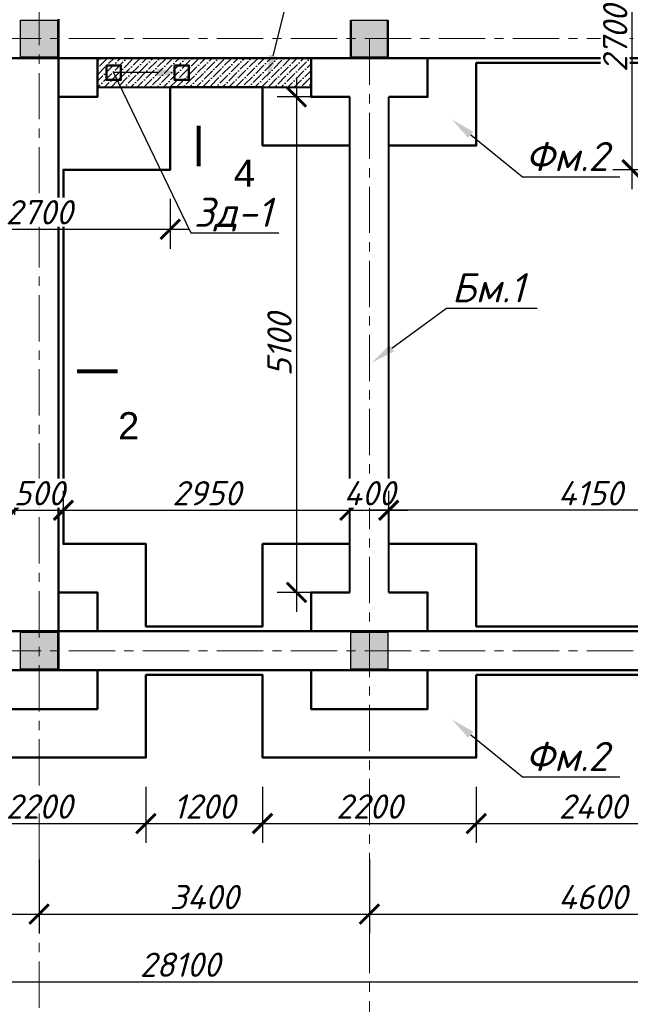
# Model space of a CAD drawing. Header units: millimetres. Extents: x 2063114 to 14983986, y -126020516 to 213791.
# Tile 635 of 656: x 2336719 to 2343006, y -12077 to -1942. Entities that reach past the tile are written whole.
import ezdxf
from ezdxf import colors
from ezdxf.entities.mleader import LeaderData, LeaderLine
from ezdxf.enums import TextEntityAlignment as Align
from ezdxf.math import Vec2, Vec3

# ---------------------------------------------------------------- set-up
doc = ezdxf.new("R2010")
doc.units = ezdxf.units.MM
doc.linetypes.add('ACAD_ISO10W100', pattern=[18, 12, -3, 0, -3])
doc.linetypes.add('осевая', pattern=[50.8, 31.75, -6.35, 6.35, -6.35])
doc.layers.get('Defpoints').update_dxf_attribs({"color": 6, "lineweight": 35})
for name, color, linetype in [('01_Red', 7, 'Continuous'), ('пунктир', 1, 'ACAD_ISO10W100'), ('Размеры', 28, 'Continuous')]:
    doc.layers.add(name, color=color, linetype=linetype)
doc.layers.add('_0', color=7, linetype='Continuous', lineweight=20)
doc.layers.add('сплошная_толстая', color=7, linetype='Continuous', lineweight=50)
doc.styles.add('GOST 2.304', font='isocpeur.ttf', dxfattribs={"oblique": 15})
doc.styles.get("Standard").update_dxf_attribs({"font": 'arial.ttf'})
doc.styles.add('V@ler@Live', font='isocpeui.ttf')
doc.dimstyles.new('Standard 2304', dxfattribs={"dimtxt": 250, "dimasz": 200, "dimexe": 200, "dimexo": 300, "dimgap": 50, "dimtad": 1, "dimdec": 0, "dimzin": 0, "dimdsep": 46, "dimtxsty": 'GOST 2.304', "dimblk": 'ARCHTICK', "dimcen": 10, "dimdle": 200, "dimclrd": 256, "dimclre": 256, "dimclrt": 256, "dimadec": 0, "dimazin": 0, "dimtfac": 1, "dimtdec": 0, "dimtofl": 0, "dimtmove": 0, "dimatfit": 3, "dimldrblk": 'ARCHTICK', "dimfxl": 1, "dimtolj": 1, "dimtzin": 0, "dimlwd": -1, "dimarcsym": 0})

# ---------------------------------------------------------------- blocks, each defined once
blk = doc.blocks.new('_ArchTick')
at = {"color": 0, "linetype": 'ByBlock', "const_width": 0.15}
blk.add_lwpolyline([(-0.5, -0.5), (0.5, 0.5)], dxfattribs=at)
blk = doc.blocks.new('*D3499')
at = {"layer": 'Defpoints', "color": 0, "ltscale": 150, "transparency": 16777216}
for p in [(2330619, -10287), (2336919, -10287), (2336919, -11148)]:
    blk.add_point(p, dxfattribs=at)
at = {"layer": 'Размеры', "lineweight": -2, "ltscale": 150, "transparency": 16777216}
for p, q in [((2330619, -10587), (2330619, -11348)), ((2336919, -10587), (2336919, -11348))]:
    blk.add_line(p, q, dxfattribs=at)
at = {"layer": 'Размеры', "ltscale": 150, "transparency": 16777216}
blk.add_line((2330419, -11148), (2337119, -11148), dxfattribs=at)
at = {"layer": 'Размеры', "ltscale": 150, "transparency": 16777216, "xscale": 200, "yscale": 200, "zscale": 200, "rotation": 180}
blk.add_blockref('_ArchTick', (2330619, -11148), dxfattribs=at)
at = {"layer": 'Размеры', "ltscale": 150, "transparency": 16777216, "xscale": 200, "yscale": 200, "zscale": 200}
blk.add_blockref('_ArchTick', (2336919, -11148), dxfattribs=at)
at = {"layer": 'Размеры', "ltscale": 150, "transparency": 16777216, "insert": (2333769, -10973), "char_height": 250, "attachment_point": 5, "style": 'GOST 2.304'}
blk.add_mtext('\\A1;6300', dxfattribs=at)
blk = doc.blocks.new('*D3493')
at = {"layer": 'Defpoints', "color": 0, "ltscale": 150, "transparency": 16777216}
for p in [(2324319, -10063), (2352419, -10063), (2352419, -11844)]:
    blk.add_point(p, dxfattribs=at)
at = {"layer": 'Размеры', "lineweight": -2, "ltscale": 150, "transparency": 16777216}
for p, q in [((2324319, -10644), (2324319, -12044)), ((2352419, -10644), (2352419, -12044))]:
    blk.add_line(p, q, dxfattribs=at)
at = {"layer": 'Размеры', "ltscale": 150, "transparency": 16777216}
blk.add_line((2324119, -11844), (2352619, -11844), dxfattribs=at)
at = {"layer": 'Размеры', "ltscale": 150, "transparency": 16777216, "xscale": 200, "yscale": 200, "zscale": 200, "rotation": 180}
blk.add_blockref('_ArchTick', (2324319, -11844), dxfattribs=at)
at = {"layer": 'Размеры', "ltscale": 150, "transparency": 16777216, "xscale": 200, "yscale": 200, "zscale": 200}
blk.add_blockref('_ArchTick', (2352419, -11844), dxfattribs=at)
at = {"layer": 'Размеры', "ltscale": 150, "transparency": 16777216, "insert": (2338369, -11669), "char_height": 250, "attachment_point": 5, "style": 'GOST 2.304'}
blk.add_mtext('\\A1;28100', dxfattribs=at)
blk = doc.blocks.new('*D3494')
at = {"layer": 'Defpoints', "color": 0, "ltscale": 150, "transparency": 16777216}
for p in [(2336919, -10287), (2340319, -10287), (2340319, -11148)]:
    blk.add_point(p, dxfattribs=at)
at = {"layer": 'Размеры', "lineweight": -2, "ltscale": 150, "transparency": 16777216}
for p, q in [((2336919, -10587), (2336919, -11348)), ((2340319, -10587), (2340319, -11348))]:
    blk.add_line(p, q, dxfattribs=at)
at = {"layer": 'Размеры', "ltscale": 150, "transparency": 16777216}
blk.add_line((2336719, -11148), (2340519, -11148), dxfattribs=at)
at = {"layer": 'Размеры', "ltscale": 150, "transparency": 16777216, "xscale": 200, "yscale": 200, "zscale": 200, "rotation": 180}
blk.add_blockref('_ArchTick', (2336919, -11148), dxfattribs=at)
at = {"layer": 'Размеры', "ltscale": 150, "transparency": 16777216, "xscale": 200, "yscale": 200, "zscale": 200}
blk.add_blockref('_ArchTick', (2340319, -11148), dxfattribs=at)
at = {"layer": 'Размеры', "ltscale": 150, "transparency": 16777216, "insert": (2338619, -10973), "char_height": 250, "attachment_point": 5, "style": 'GOST 2.304'}
blk.add_mtext('\\A1;3400', dxfattribs=at)
blk = doc.blocks.new('*D3495')
at = {"layer": 'Defpoints', "color": 0, "ltscale": 150, "transparency": 16777216}
for p in [(2340319, -10287), (2344919, -10287), (2344919, -11148)]:
    blk.add_point(p, dxfattribs=at)
at = {"layer": 'Размеры', "lineweight": -2, "ltscale": 150, "transparency": 16777216}
for p, q in [((2340319, -10587), (2340319, -11348)), ((2344919, -10587), (2344919, -11348))]:
    blk.add_line(p, q, dxfattribs=at)
at = {"layer": 'Размеры', "ltscale": 150, "transparency": 16777216}
blk.add_line((2340119, -11148), (2345119, -11148), dxfattribs=at)
at = {"layer": 'Размеры', "ltscale": 150, "transparency": 16777216, "xscale": 200, "yscale": 200, "zscale": 200, "rotation": 180}
blk.add_blockref('_ArchTick', (2340319, -11148), dxfattribs=at)
at = {"layer": 'Размеры', "ltscale": 150, "transparency": 16777216, "xscale": 200, "yscale": 200, "zscale": 200}
blk.add_blockref('_ArchTick', (2344919, -11148), dxfattribs=at)
at = {"layer": 'Размеры', "ltscale": 150, "transparency": 16777216, "insert": (2342619, -10973), "char_height": 250, "attachment_point": 5, "style": 'GOST 2.304'}
blk.add_mtext('\\A1;4600', dxfattribs=at)
blk = doc.blocks.new('*D3516')
at = {"layer": 'Defpoints', "color": 0, "transparency": 16777216}
for p in [(2336669, -6991), (2330819, -7337), (2336669, -7337)]:
    blk.add_point(p, dxfattribs=at)
at = {"layer": 'Размеры', "color": 5, "lineweight": -2, "transparency": 16777216}
for p, q in [((2330819, -7037), (2330819, -6791)), ((2336669, -7037), (2336669, -6791))]:
    blk.add_line(p, q, dxfattribs=at)
at = {"layer": 'Размеры', "color": 5, "transparency": 16777216}
blk.add_line((2330619, -6991), (2336869, -6991), dxfattribs=at)
at = {"layer": 'Размеры', "color": 5, "transparency": 16777216, "xscale": 200, "yscale": 200, "zscale": 200, "rotation": 180}
blk.add_blockref('_ArchTick', (2330819, -6991), dxfattribs=at)
at = {"layer": 'Размеры', "color": 5, "transparency": 16777216, "xscale": 200, "yscale": 200, "zscale": 200}
blk.add_blockref('_ArchTick', (2336669, -6991), dxfattribs=at)
at = {"layer": 'Размеры', "color": 5, "transparency": 16777216, "insert": (2333744, -6816), "char_height": 250, "attachment_point": 5, "style": 'GOST 2.304'}
blk.add_mtext('\\A1;5850', dxfattribs=at)
blk = doc.blocks.new('*D3517')
at = {"layer": 'Defpoints', "color": 0, "ltscale": 150, "transparency": 16777216}
for p in [(2336669, -7337), (2337169, -7337)]:
    blk.add_point(p, dxfattribs=at)
at = {"layer": 'Размеры', "color": 5, "lineweight": -2, "ltscale": 150, "transparency": 16777216}
for p, q in [((2336669, -7037), (2336669, -6791)), ((2337169, -7037), (2337169, -6791))]:
    blk.add_line(p, q, dxfattribs=at)
at = {"layer": 'Размеры', "color": 5, "ltscale": 150, "transparency": 16777216}
blk.add_line((2336469, -6991), (2337369, -6991), dxfattribs=at)
at = {"layer": 'Размеры', "color": 5, "ltscale": 150, "transparency": 16777216, "xscale": 200, "yscale": 200, "zscale": 200, "rotation": 180}
blk.add_blockref('_ArchTick', (2336669, -6991), dxfattribs=at)
at = {"layer": 'Размеры', "color": 5, "ltscale": 150, "transparency": 16777216, "xscale": 200, "yscale": 200, "zscale": 200}
blk.add_blockref('_ArchTick', (2337169, -6991), dxfattribs=at)
at = {"layer": 'Размеры', "color": 5, "ltscale": 150, "transparency": 16777216, "insert": (2336919, -6816), "char_height": 250, "attachment_point": 5, "style": 'GOST 2.304', "bg_fill": 3, "box_fill_scale": 1.1, "bg_fill_color": 256, "bg_fill_true_color": 13158600, "bg_fill_transparency": 0}
blk.add_mtext('\\A1;500', dxfattribs=at)
at = {"layer": 'Defpoints', "color": 0, "ltscale": 150, "transparency": 16777216}
blk.add_point((2337169, -6991), dxfattribs=at)
blk = doc.blocks.new('*D3518')
at = {"layer": 'Defpoints', "color": 0, "transparency": 16777216}
for p in [(2340119, -6991), (2337169, -7337), (2340119, -7337)]:
    blk.add_point(p, dxfattribs=at)
at = {"layer": 'Размеры', "color": 5, "lineweight": -2, "transparency": 16777216}
for p, q in [((2337169, -7037), (2337169, -6791)), ((2340119, -7037), (2340119, -6791))]:
    blk.add_line(p, q, dxfattribs=at)
at = {"layer": 'Размеры', "color": 5, "transparency": 16777216}
blk.add_line((2336969, -6991), (2340319, -6991), dxfattribs=at)
at = {"layer": 'Размеры', "color": 5, "transparency": 16777216, "xscale": 200, "yscale": 200, "zscale": 200, "rotation": 180}
blk.add_blockref('_ArchTick', (2337169, -6991), dxfattribs=at)
at = {"layer": 'Размеры', "color": 5, "transparency": 16777216, "xscale": 200, "yscale": 200, "zscale": 200}
blk.add_blockref('_ArchTick', (2340119, -6991), dxfattribs=at)
at = {"layer": 'Размеры', "color": 5, "transparency": 16777216, "insert": (2338644, -6816), "char_height": 250, "attachment_point": 5, "style": 'GOST 2.304'}
blk.add_mtext('\\A1;2950', dxfattribs=at)
blk = doc.blocks.new('*D3519')
at = {"layer": 'Defpoints', "color": 0, "ltscale": 150, "transparency": 16777216}
for p in [(2340119, -7337), (2340519, -7337)]:
    blk.add_point(p, dxfattribs=at)
at = {"layer": 'Размеры', "color": 5, "lineweight": -2, "ltscale": 150, "transparency": 16777216}
for p, q in [((2340119, -7037), (2340119, -6791)), ((2340519, -7037), (2340519, -6791))]:
    blk.add_line(p, q, dxfattribs=at)
at = {"layer": 'Размеры', "color": 5, "ltscale": 150, "transparency": 16777216}
blk.add_line((2339919, -6991), (2340719, -6991), dxfattribs=at)
at = {"layer": 'Размеры', "color": 5, "ltscale": 150, "transparency": 16777216, "xscale": 200, "yscale": 200, "zscale": 200, "rotation": 180}
blk.add_blockref('_ArchTick', (2340119, -6991), dxfattribs=at)
at = {"layer": 'Размеры', "color": 5, "ltscale": 150, "transparency": 16777216, "xscale": 200, "yscale": 200, "zscale": 200}
blk.add_blockref('_ArchTick', (2340519, -6991), dxfattribs=at)
at = {"layer": 'Размеры', "color": 5, "ltscale": 150, "transparency": 16777216, "insert": (2340319, -6816), "char_height": 250, "attachment_point": 5, "style": 'GOST 2.304', "bg_fill": 3, "box_fill_scale": 1.1, "bg_fill_color": 256, "bg_fill_true_color": 13158600, "bg_fill_transparency": 0}
blk.add_mtext('\\A1;400', dxfattribs=at)
at = {"layer": 'Defpoints', "color": 0, "ltscale": 150, "transparency": 16777216}
blk.add_point((2340519, -6991), dxfattribs=at)
blk = doc.blocks.new('*D3521')
at = {"layer": 'Defpoints', "color": 0, "transparency": 16777216}
for p in [(2340519, -6991), (2340519, -7337), (2344669, -7337)]:
    blk.add_point(p, dxfattribs=at)
at = {"layer": 'Размеры', "color": 5, "lineweight": -2, "transparency": 16777216}
for p, q in [((2340519, -7037), (2340519, -6791)), ((2344669, -7037), (2344669, -6791))]:
    blk.add_line(p, q, dxfattribs=at)
at = {"layer": 'Размеры', "color": 5, "transparency": 16777216}
blk.add_line((2344869, -6991), (2340319, -6991), dxfattribs=at)
at = {"layer": 'Размеры', "color": 5, "transparency": 16777216, "xscale": 200, "yscale": 200, "zscale": 200, "rotation": 180}
blk.add_blockref('_ArchTick', (2340519, -6991), dxfattribs=at)
at = {"layer": 'Размеры', "color": 5, "transparency": 16777216, "xscale": 200, "yscale": 200, "zscale": 200}
blk.add_blockref('_ArchTick', (2344669, -6991), dxfattribs=at)
at = {"layer": 'Размеры', "color": 5, "transparency": 16777216, "insert": (2342594, -6816), "char_height": 250, "attachment_point": 5, "style": 'GOST 2.304'}
blk.add_mtext('\\A1;4150', dxfattribs=at)
blk = doc.blocks.new('*D3525')
at = {"layer": 'Defpoints', "color": 0, "transparency": 16777216}
for p in [(2335819, -9537), (2338019, -9537), (2338019, -10216)]:
    blk.add_point(p, dxfattribs=at)
at = {"layer": 'Размеры', "color": 5, "lineweight": -2, "transparency": 16777216}
for p, q in [((2335819, -9837), (2335819, -10416)), ((2338019, -9837), (2338019, -10416))]:
    blk.add_line(p, q, dxfattribs=at)
at = {"layer": 'Размеры', "color": 5, "transparency": 16777216}
blk.add_line((2335619, -10216), (2338219, -10216), dxfattribs=at)
at = {"layer": 'Размеры', "color": 5, "transparency": 16777216, "xscale": 200, "yscale": 200, "zscale": 200, "rotation": 180}
blk.add_blockref('_ArchTick', (2335819, -10216), dxfattribs=at)
at = {"layer": 'Размеры', "color": 5, "transparency": 16777216, "xscale": 200, "yscale": 200, "zscale": 200}
blk.add_blockref('_ArchTick', (2338019, -10216), dxfattribs=at)
at = {"layer": 'Размеры', "color": 5, "transparency": 16777216, "insert": (2336919, -10041), "char_height": 250, "attachment_point": 5, "style": 'GOST 2.304'}
blk.add_mtext('\\A1;2200', dxfattribs=at)
blk = doc.blocks.new('*D3526')
at = {"layer": 'Defpoints', "color": 0, "transparency": 16777216}
for p in [(2339219, -9537), (2341419, -9537), (2341419, -10216)]:
    blk.add_point(p, dxfattribs=at)
at = {"layer": 'Размеры', "color": 5, "lineweight": -2, "transparency": 16777216}
for p, q in [((2339219, -9837), (2339219, -10416)), ((2341419, -9837), (2341419, -10416))]:
    blk.add_line(p, q, dxfattribs=at)
at = {"layer": 'Размеры', "color": 5, "transparency": 16777216}
blk.add_line((2339019, -10216), (2341619, -10216), dxfattribs=at)
at = {"layer": 'Размеры', "color": 5, "transparency": 16777216, "xscale": 200, "yscale": 200, "zscale": 200, "rotation": 180}
blk.add_blockref('_ArchTick', (2339219, -10216), dxfattribs=at)
at = {"layer": 'Размеры', "color": 5, "transparency": 16777216, "xscale": 200, "yscale": 200, "zscale": 200}
blk.add_blockref('_ArchTick', (2341419, -10216), dxfattribs=at)
at = {"layer": 'Размеры', "color": 5, "transparency": 16777216, "insert": (2340319, -10041), "char_height": 250, "attachment_point": 5, "style": 'GOST 2.304'}
blk.add_mtext('\\A1;2200', dxfattribs=at)
blk = doc.blocks.new('*D3527')
at = {"layer": 'Defpoints', "color": 0, "transparency": 16777216}
for p in [(2338019, -9537), (2339219, -9537), (2339219, -10216)]:
    blk.add_point(p, dxfattribs=at)
at = {"layer": 'Размеры', "color": 5, "lineweight": -2, "transparency": 16777216}
for p, q in [((2338019, -9837), (2338019, -10416)), ((2339219, -9837), (2339219, -10416))]:
    blk.add_line(p, q, dxfattribs=at)
at = {"layer": 'Размеры', "color": 5, "transparency": 16777216}
blk.add_line((2337819, -10216), (2339419, -10216), dxfattribs=at)
at = {"layer": 'Размеры', "color": 5, "transparency": 16777216, "xscale": 200, "yscale": 200, "zscale": 200, "rotation": 180}
blk.add_blockref('_ArchTick', (2338019, -10216), dxfattribs=at)
at = {"layer": 'Размеры', "color": 5, "transparency": 16777216, "xscale": 200, "yscale": 200, "zscale": 200}
blk.add_blockref('_ArchTick', (2339219, -10216), dxfattribs=at)
at = {"layer": 'Размеры', "color": 5, "transparency": 16777216, "insert": (2338619, -10041), "char_height": 250, "attachment_point": 5, "style": 'GOST 2.304'}
blk.add_mtext('\\A1;1200', dxfattribs=at)
blk = doc.blocks.new('*D3532')
at = {"layer": 'Defpoints', "color": 0, "transparency": 16777216}
for p in [(2341419, -9537), (2343819, -9537), (2343819, -10216)]:
    blk.add_point(p, dxfattribs=at)
at = {"layer": 'Размеры', "color": 5, "lineweight": -2, "transparency": 16777216}
for p, q in [((2341419, -9837), (2341419, -10416)), ((2343819, -9837), (2343819, -10416))]:
    blk.add_line(p, q, dxfattribs=at)
at = {"layer": 'Размеры', "color": 5, "transparency": 16777216}
blk.add_line((2341219, -10216), (2344019, -10216), dxfattribs=at)
at = {"layer": 'Размеры', "color": 5, "transparency": 16777216, "xscale": 200, "yscale": 200, "zscale": 200, "rotation": 180}
blk.add_blockref('_ArchTick', (2341419, -10216), dxfattribs=at)
at = {"layer": 'Размеры', "color": 5, "transparency": 16777216, "xscale": 200, "yscale": 200, "zscale": 200}
blk.add_blockref('_ArchTick', (2343819, -10216), dxfattribs=at)
at = {"layer": 'Размеры', "color": 5, "transparency": 16777216, "insert": (2342619, -10041), "char_height": 250, "attachment_point": 5, "style": 'GOST 2.304'}
blk.add_mtext('\\A1;2400', dxfattribs=at)
blk = doc.blocks.new('*D3559')
at = {"layer": 'Defpoints', "color": 0, "transparency": 16777216}
for p in [(2340119, -2737), (2339569, -7837), (2340119, -7837)]:
    blk.add_point(p, dxfattribs=at)
at = {"layer": 'Размеры', "color": 5, "transparency": 16777216}
blk.add_line((2339569, -2537), (2339569, -8037), dxfattribs=at)
at = {"layer": 'Размеры', "color": 5, "lineweight": -2, "transparency": 16777216}
for p, q in [((2339819, -2737), (2339369, -2737)), ((2339819, -7837), (2339369, -7837))]:
    blk.add_line(p, q, dxfattribs=at)
at = {"layer": 'Размеры', "color": 5, "transparency": 16777216, "xscale": 200, "yscale": 200, "zscale": 200}
for p, rotation in [((2339569, -2737), 90), ((2339569, -7837), 270)]:
    blk.add_blockref('_ArchTick', p, dxfattribs=dict(at, rotation=rotation))
at = {"layer": 'Размеры', "color": 5, "transparency": 16777216, "insert": (2339394, -5287), "char_height": 250, "attachment_point": 5, "rotation": 90, "style": 'GOST 2.304'}
blk.add_mtext('\\A1;5100', dxfattribs=at)
blk = doc.blocks.new('*D3760')
at = {"layer": 'Defpoints', "color": 0, "ltscale": 150, "transparency": 16777216}
for p in [(2343025, -787), (2343569, -787), (2343569, -3487)]:
    blk.add_point(p, dxfattribs=at)
at = {"layer": 'Размеры', "color": 5, "ltscale": 150, "transparency": 16777216}
blk.add_line((2343025, -3687), (2343025, -587), dxfattribs=at)
at = {"layer": 'Размеры', "color": 5, "lineweight": -2, "ltscale": 150, "transparency": 16777216}
for p, q in [((2343269, -787), (2342825, -787)), ((2343269, -3487), (2342825, -3487))]:
    blk.add_line(p, q, dxfattribs=at)
at = {"layer": 'Размеры', "color": 5, "ltscale": 150, "transparency": 16777216, "xscale": 200, "yscale": 200, "zscale": 200}
for p, rotation in [((2343025, -787), 90), ((2343025, -3487), 270)]:
    blk.add_blockref('_ArchTick', p, dxfattribs=dict(at, rotation=rotation))
at = {"layer": 'Размеры', "color": 5, "ltscale": 150, "transparency": 16777216, "insert": (2342850, -2137), "char_height": 250, "attachment_point": 5, "rotation": 90, "style": 'GOST 2.304', "bg_fill": 3, "box_fill_scale": 1.1, "bg_fill_color": 256, "bg_fill_true_color": 13158600, "bg_fill_transparency": 0}
blk.add_mtext('\\A1;2700', dxfattribs=at)
blk = doc.blocks.new('*D3761')
at = {"layer": 'Defpoints', "color": 0, "ltscale": 150, "transparency": 16777216}
for p in [(2335569, -3487), (2338269, -3487), (2338269, -4099)]:
    blk.add_point(p, dxfattribs=at)
at = {"layer": 'Размеры', "color": 5, "lineweight": -2, "ltscale": 150, "transparency": 16777216}
for p, q in [((2335569, -3787), (2335569, -4299)), ((2338269, -3787), (2338269, -4299))]:
    blk.add_line(p, q, dxfattribs=at)
at = {"layer": 'Размеры', "color": 5, "ltscale": 150, "transparency": 16777216}
blk.add_line((2335369, -4099), (2338469, -4099), dxfattribs=at)
at = {"layer": 'Размеры', "color": 5, "ltscale": 150, "transparency": 16777216, "xscale": 200, "yscale": 200, "zscale": 200, "rotation": 180}
blk.add_blockref('_ArchTick', (2335569, -4099), dxfattribs=at)
at = {"layer": 'Размеры', "color": 5, "ltscale": 150, "transparency": 16777216, "xscale": 200, "yscale": 200, "zscale": 200}
blk.add_blockref('_ArchTick', (2338269, -4099), dxfattribs=at)
at = {"layer": 'Размеры', "color": 5, "ltscale": 150, "transparency": 16777216, "insert": (2336919, -3924), "char_height": 250, "attachment_point": 5, "style": 'GOST 2.304', "bg_fill": 3, "box_fill_scale": 1.1, "bg_fill_color": 256, "bg_fill_true_color": 13158600, "bg_fill_transparency": 0}
blk.add_mtext('\\A1;2700', dxfattribs=at)

msp = doc.modelspace()

# ---------------------------------------------------------------- hatches: boundary and pattern name
at = {"ltscale": 150, "transparency": 33554687}
h = msp.add_hatch(color=256, dxfattribs=at)
h.dxf.hatch_style = 1
h.paths.add_polyline_path([(2337109.14943, -1946.93885), (2336729.14943, -1946.93885), (2336729.14943, -2326.93885), (2337109.14943, -2326.93885)])
h = msp.add_hatch(color=256, dxfattribs=at)
h.dxf.hatch_style = 1
h.paths.add_polyline_path([(2340509.14943, -1946.93885), (2340129.14943, -1946.93885), (2340129.14943, -2326.93885), (2340509.14943, -2326.93885)])
h = msp.add_hatch(color=256, dxfattribs=at)
h.dxf.hatch_style = 1
h.paths.add_polyline_path([(2337109.14943, -8246.93885), (2336729.14943, -8246.93885), (2336729.14943, -8626.93885), (2337109.14943, -8626.93885)])
h = msp.add_hatch(color=256, dxfattribs=at)
h.dxf.hatch_style = 1
h.paths.add_polyline_path([(2340509.14943, -8246.93885), (2340129.14943, -8246.93885), (2340129.14943, -8626.93885), (2340509.14943, -8626.93885)])
at = {"layer": '01_Red'}
h = msp.add_hatch(dxfattribs=at)
h.set_pattern_fill('ANSI36', color=5, scale=15)
h.set_pattern_definition([(45, (2033573.22, 205959.38), (25.2569703, 92.608891), [119.0625, -23.8125, 0, -23.8125])])
h.paths.add_polyline_path([(2339719.14943, -2336.93885), (2337519.14943, -2336.93885), (2337519.14943, -2636.93885), (2339719.14943, -2636.93885)])

# ---------------------------------------------------------------- linework, layer by layer
at = {"ltscale": 150}
for points in [[(2336729.14943, -1946.93885), (2337109.14943, -1946.93885), (2337109.14943, -2326.93885), (2336729.14943, -2326.93885)], [(2340129.14943, -1946.93885), (2340509.14943, -1946.93885), (2340509.14943, -2326.93885), (2340129.14943, -2326.93885)], [(2336729.14943, -8246.93885), (2337109.14943, -8246.93885), (2337109.14943, -8626.93885), (2336729.14943, -8626.93885)], [(2340129.14943, -8246.93885), (2340509.14943, -8246.93885), (2340509.14943, -8626.93885), (2340129.14943, -8626.93885)]]:
    msp.add_lwpolyline(points, close=True, dxfattribs=at)
at = {"color": 5, "lineweight": 40}
msp.add_lwpolyline([(2339719.14943, -2336.93885), (2337519.14943, -2336.93885), (2337519.14943, -2636.93885), (2339719.14943, -2636.93885)], close=True, dxfattribs=at)
for points in [[(2338560.91718, -3031.59885, 42, 42, 0), (2338560.91718, -3451.59885, 42, 42, 0), (2338560.91718, -3311.59885, 0, 56, 0), (2338840.91718, -3311.59885, 0, 0, 0), (2339260.91718, -3311.59885, 0, 0, 0)], [(2337309.01274, -5561.57894, 42, 42, 0), (2337729.01274, -5561.57894, 42, 42, 0), (2337589.01274, -5561.57894, 0, 56, 0), (2337589.01274, -5841.57894, 0, 0, 0), (2337589.01274, -6261.57894, 0, 0, 0)]]:
    msp.add_lwpolyline(points, format="xyseb")
at = {"layer": '_0', "color": 5, "lineweight": 40}
for p, q in [((2340119.14943, -7836.93885), (2340119.14943, -2736.93885)), ((2340519.14943, -7836.93885), (2340519.14943, -2736.93885))]:
    msp.add_line(p, q, dxfattribs=at)
at = {"layer": 'пунктир', "linetype": 'осевая', "lineweight": 9, "ltscale": 15}
for p, q in [((2336919.14943, 10463.06115), (2336919.14943, -12231.96248)), ((2320460.91032, -2136.93885), (2352419.14943, -2136.93885)), ((2340319.14943, -2136.93885), (2340319.14943, -12308.35568)), ((2320460.91032, -8436.93885), (2352419.14943, -8436.93885))]:
    msp.add_line(p, q, dxfattribs=at)
at = {"layer": 'сплошная_толстая', "ltscale": 150}
for p, q in [((2337119.14943, -8636.93885), (2337119.14943, -1936.93885)), ((2340129.14943, -2326.93885), (2340129.14943, -1946.93885)), ((2340509.14943, -2326.93885), (2340509.14943, -1946.93885)), ((2330419.14943, -2336.93885), (2345119.14943, -2336.93885))]:
    msp.add_line(p, q, dxfattribs=at)
for points in [[(2324119.14943, -8636.93885), (2324119.14943, 10663.06115), (2352619.14943, 10663.06115), (2352619.14943, -8636.93885)], [(2352219.14943, 10263.06115), (2352219.14943, -8236.93885), (2324519.14943, -8236.93885), (2324519.14943, 10263.06115)], [(2337611.48435, -2411.93885), (2337761.48435, -2411.93885), (2337761.48435, -2561.93885), (2337611.48435, -2561.93885)], [(2338311.48435, -2411.93885), (2338461.48435, -2411.93885), (2338461.48435, -2561.93885), (2338311.48435, -2561.93885)]]:
    msp.add_lwpolyline(points, close=True, dxfattribs=at)
for points in [[(2353369.14943, 5113.06115), (2353369.14943, 3213.06115), (2352669.14943, 3213.06115), (2352669.14943, -1186.93885), (2353369.14943, -1186.93885), (2353369.14943, -3086.93885), (2352669.14943, -3086.93885), (2352669.14943, -7486.93885), (2353369.14943, -7486.93885), (2353369.14943, -9386.93885), (2351469.14943, -9386.93885), (2351469.14943, -8686.93885), (2346019.14943, -8686.93885), (2346019.14943, -9536.93885), (2343819.14943, -9536.93885), (2343819.14943, -8686.93885), (2341419.14943, -8686.93885)], [(2337519.14943, -2336.93885), (2337519.14943, -2736.93885), (2337119.14943, -2736.93885)], [(2340119.14943, -2736.93885), (2339719.14943, -2736.93885), (2339719.14943, -2336.93885)], [(2340919.14943, -2336.93885), (2340919.14943, -2736.93885), (2340519.14943, -2736.93885)], [(2340519.14943, -7336.93885), (2341419.14943, -7336.93885), (2341419.14943, -8186.93885), (2343819.14943, -8186.93885), (2343819.14943, -7336.93885), (2344669.14943, -7336.93885), (2344669.14943, -3486.93885), (2343569.14943, -3486.93885), (2343569.14943, -2386.93885), (2341419.14943, -2386.93885), (2341419.14943, -3236.93885), (2340519.14943, -3236.93885)], [(2340119.14943, -3236.93885), (2339219.14943, -3236.93885), (2339219.14943, -2636.93885), (2338269.14943, -2636.93885), (2338269.14943, -3486.93885), (2337169.14943, -3486.93885), (2337169.14943, -7336.93885), (2338019.14943, -7336.93885), (2338019.14943, -8186.93885), (2339219.14943, -8186.93885), (2339219.14943, -7336.93885), (2340119.14943, -7336.93885)], [(2337119.14943, -7836.93885), (2337519.14943, -7836.93885), (2337519.14943, -8236.93885)], [(2339719.14943, -8236.93885), (2339719.14943, -7836.93885), (2340119.14943, -7836.93885)], [(2340519.14943, -7836.93885), (2340919.14943, -7836.93885), (2340919.14943, -8236.93885)], [(2341419.14943, -8686.93885), (2341419.14943, -9536.93885), (2339219.14943, -9536.93885), (2339219.14943, -8686.93885), (2338019.14943, -8686.93885), (2338019.14943, -9536.93885), (2335819.14943, -9536.93885), (2335819.14943, -8686.93885), (2331719.14943, -8686.93885), (2331719.14943, -9536.93885), (2329519.14943, -9536.93885)], [(2337519.14943, -8636.93885), (2337519.14943, -9036.93885), (2336319.14943, -9036.93885), (2336319.14943, -8636.93885)], [(2340919.14943, -8636.93885), (2340919.14943, -9036.93885), (2339719.14943, -9036.93885), (2339719.14943, -8636.93885)]]:
    msp.add_lwpolyline(points, dxfattribs=at)

# ---------------------------------------------------------------- texts
msp.add_text('4', height=280).set_placement((2338924.64279, -3381.48247), align=Align.TOP_LEFT)
msp.add_text('2', height=280).set_placement((2337950.25516, -5981.57894), align=Align.TOP_RIGHT)

# ---------------------------------------------------------------- dimensions: what is measured, and where the dimension line sits
at = {"layer": 'Размеры', "color": 5}
for base, p1, p2, picture, middle in [((2336669.14943, -6991.34843), (2330819.14943, -7336.93885), (2336669.14943, -7336.93885), '*D3516', (2333744.14943, -6816.34843)), ((2338019.14943, -10215.67236), (2335819.14943, -9536.93885), (2338019.14943, -9536.93885), '*D3525', (2336919.14943, -10040.67236)), ((2339219.14943, -10215.67236), (2338019.14943, -9536.93885), (2339219.14943, -9536.93885), '*D3527', (2338619.14943, -10040.67236)), ((2341419.14943, -10215.67236), (2339219.14943, -9536.93885), (2341419.14943, -9536.93885), '*D3526', (2340319.14943, -10040.67236)), ((2343819.14943, -10215.67236), (2341419.14943, -9536.93885), (2343819.14943, -9536.93885), '*D3532', (2342619.14943, -10040.67236))]:
    dim = msp.add_linear_dim(base=base, p1=p1, p2=p2, dimstyle='Standard 2304', override={"dimclrd": 5, "dimclre": 5, "dimclrt": 5, "dimtmove": 1, "dimfxl": 1200, "dimfxlon": 1}, dxfattribs=at)
    dim.commit()
    dim.dimension.update_dxf_attribs({"geometry": picture, "text_midpoint": middle})
at = {"layer": 'Размеры', "ltscale": 150}
for base, p1, p2, picture, middle in [((2352419.14943, -11843.78644), (2324319.14943, -10062.84173), (2352419.14943, -10062.84173), '*D3493', (2338369.14943, -11668.78644)), ((2336919.14943, -11147.50367), (2330619.14943, -10287.22883), (2336919.14943, -10287.22883), '*D3499', (2333769.14943, -10972.50367)), ((2340319.14943, -11147.50367), (2336919.14943, -10287.22883), (2340319.14943, -10287.22883), '*D3494', (2338619.14943, -10972.50367)), ((2344919.14943, -11147.50367), (2340319.14943, -10287.22883), (2344919.14943, -10287.22883), '*D3495', (2342619.14943, -10972.50367))]:
    dim = msp.add_linear_dim(base=base, p1=p1, p2=p2, dimstyle='Standard 2304', override={"dimtmove": 1, "dimfxl": 1200, "dimfxlon": 1}, dxfattribs=at)
    dim.commit()
    dim.dimension.update_dxf_attribs({"geometry": picture, "text_midpoint": middle})

# ---------------------------------------------------------------- leaders
at = {"color": 5, "ltscale": 100}
ml = msp.add_multileader_mtext('Standard', dxfattribs=at)
ml.set_content('{\\C7;Фб}', color=5, style='V@ler@Live')
ml.set_leader_properties()
ml.build(insert=Vec2(0, 0))
ml.multileader.update_dxf_attribs({"text_left_attachment_type": 6, "text_right_attachment_type": 6, "arrow_head_size": 250})
ctx = ml.context
ctx.base_point, ctx.char_height, ctx.arrow_head_size, ctx.landing_gap_size, ctx.plane_origin = Vec3(2339762.7866, -626.15996), 300, 250, 20, Vec3(2353350.51891, 8950.69978)
ctx.left_attachment, ctx.right_attachment = 6, 6
notes = []
notes.append((ctx, [(0, (1, 1, 0), (2339754.7866, -626.15996), (1, 0), 8, [(0, [(2339266.17851, -2555.77157)], 0, [])])]))
ctx.mtext.insert, ctx.mtext.rotation, ctx.mtext.width, ctx.mtext.defined_height, ctx.mtext.flow_direction = Vec3(2339782.7866, -266.15996), 6.2831853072, 946.2878793, 414.30142, 5
ml = msp.add_multileader_mtext('Standard', dxfattribs=at)
ml.set_content('{\\C256;Зд-1}', color=5, style='V@ler@Live')
ml.set_leader_properties()
ml.build(insert=Vec2(0, 0))
ml.multileader.update_dxf_attribs({"text_left_attachment_type": 6, "text_right_attachment_type": 6, "arrow_head_size": 250})
ctx = ml.context
ctx.base_point, ctx.char_height, ctx.arrow_head_size, ctx.landing_gap_size, ctx.plane_origin = Vec3(2338490.83697, -4134.60762), 300, 250, 20, Vec3(2353323.18242, 13074.35604)
ctx.left_attachment, ctx.right_attachment = 6, 6
notes.append((ctx, [(0, (1, 1, 0), (2338482.83697, -4134.60762), (1, 0), 8, [(1, [(2338386.48435, -2486.93885), (2337686.48435, -2486.93885)], 0, [])])]))
ctx.mtext.insert, ctx.mtext.rotation, ctx.mtext.width, ctx.mtext.defined_height, ctx.mtext.flow_direction = Vec3(2338510.83697, -3774.60762), 6.2831853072, 946.2878793, 414.30142, 5
ml = msp.add_multileader_mtext('Standard', dxfattribs=at)
ml.set_content('{\\C256;Фм.2}', color=5, style='V@ler@Live')
ml.set_leader_properties()
ml.build(insert=Vec2(0, 0))
ml.multileader.update_dxf_attribs({"text_left_attachment_type": 6, "text_right_attachment_type": 6, "arrow_head_size": 250})
ctx = ml.context
ctx.base_point, ctx.char_height, ctx.arrow_head_size, ctx.landing_gap_size, ctx.plane_origin = Vec3(2341903.92322, -3560.08379), 300, 250, 20, Vec3(2337916.84117, -2973.07691)
ctx.left_attachment, ctx.right_attachment = 6, 6
notes.append((ctx, [(0, (1, 1, 0), (2341895.92322, -3560.08379), (1, 0), 8, [(0, [(2341169.19589, -2969.27087)], 0, [])])]))
ctx.mtext.insert, ctx.mtext.flow_direction = Vec3(2341923.92322, -3200.08379), 5
ml = msp.add_multileader_mtext('Standard', dxfattribs=at)
ml.set_content('{\\C256;Бм.1}', color=5, style='V@ler@Live')
ml.set_leader_properties()
ml.build(insert=Vec2(0, 0))
ml.multileader.update_dxf_attribs({"text_left_attachment_type": 6, "text_right_attachment_type": 6, "arrow_head_size": 250})
ctx = ml.context
ctx.base_point, ctx.char_height, ctx.arrow_head_size, ctx.landing_gap_size, ctx.plane_origin = Vec3(2341120.55949, -4910.715), 300, 250, 20, Vec3(2340670.0973, -4183.88213)
ctx.left_attachment, ctx.right_attachment, ctx.text_align_type = 6, 6, 2
notes.append((ctx, [(0, (1, 1, 0), (2341112.55949, -4910.715), (1, 0), 8, [(0, [(2340347.23239, -5471.10036)], 0, [])])]))
ctx.mtext.insert, ctx.mtext.alignment, ctx.mtext.flow_direction = Vec3(2341916.46858, -4550.715), 3, 5
ml = msp.add_multileader_mtext('Standard', dxfattribs=at)
ml.set_content('{\\C256;Фм.2}', color=5, style='V@ler@Live')
ml.set_leader_properties()
ml.build(insert=Vec2(0, 0))
ml.multileader.update_dxf_attribs({"text_left_attachment_type": 6, "text_right_attachment_type": 6, "arrow_head_size": 250})
ctx = ml.context
ctx.base_point, ctx.char_height, ctx.arrow_head_size, ctx.landing_gap_size, ctx.plane_origin = Vec3(2341903.92322, -9735.15303), 300, 250, 20, Vec3(2337916.84117, -9148.14615)
ctx.left_attachment, ctx.right_attachment = 6, 6
notes.append((ctx, [(0, (1, 1, 0), (2341895.92322, -9735.15303), (1, 0), 8, [(0, [(2341169.19589, -9144.34012)], 0, [])])]))
ctx.mtext.insert, ctx.mtext.flow_direction = Vec3(2341923.92322, -9375.15303), 5
for ctx, leaders in notes:
    for number, flags, end, landing, length, lines in leaders:
        leader = LeaderData()
        leader.index, (leader.has_last_leader_line, leader.has_dogleg_vector, leader.attachment_direction) = number, flags
        leader.last_leader_point, leader.dogleg_vector, leader.dogleg_length = Vec3(end), Vec3(landing), length
        for number, points, colour, breaks in lines:
            line = LeaderLine()
            line.index, line.vertices, line.color, line.breaks = number, Vec3.list(points), colors.encode_raw_color(colour), breaks
            leader.lines.append(line)
        ctx.leaders.append(leader)

# ---------------------------------------------------------------- next in the draw order: dimensions: what is measured, and where the dimension line sits
at = {"layer": 'Размеры', "color": 5, "ltscale": 150}
dim = msp.add_linear_dim(base=(2343024.50271, -786.93885), p1=(2343569.14943, -3486.93885), p2=(2343569.14943, -786.93885), angle=90, dimstyle='Standard 2304', override={"dimclrd": 5, "dimclre": 5, "dimclrt": 5, "dimfxl": 1200, "dimfxlon": 1, "dimtfill": 1, "dimtfillclr": 5}, dxfattribs=at)
dim.commit()
dim.dimension.update_dxf_attribs({"geometry": '*D3760', "text_midpoint": (2342849.50271, -2136.93885)})
dim = msp.add_linear_dim(base=(2338269.14943, -4098.52113), p1=(2335569.14943, -3486.93885), p2=(2338269.14943, -3486.93885), dimstyle='Standard 2304', override={"dimclrd": 5, "dimclre": 5, "dimclrt": 5, "dimfxl": 1200, "dimfxlon": 1, "dimtfill": 1, "dimtfillclr": 5}, dxfattribs=at)
dim.commit()
dim.dimension.update_dxf_attribs({"geometry": '*D3761', "text_midpoint": (2336919.14943, -3923.52113)})
dim = msp.add_linear_dim(base=(2337169.14943, -6991.34843), p1=(2336669.14943, -7336.93885), p2=(2337169.14943, -7336.93885), dimstyle='Standard 2304', override={"dimclrd": 5, "dimclre": 5, "dimclrt": 5, "dimfxl": 1200, "dimfxlon": 1, "dimtfill": 1, "dimtfillclr": 5}, dxfattribs=at)
dim.commit()
dim.dimension.update_dxf_attribs({"geometry": '*D3517', "text_midpoint": (2336919.14943, -6991.34843), "dimtype": 160})

# ---------------------------------------------------------------- next in the draw order: dimensions: what is measured, and where the dimension line sits
at = {"layer": 'Размеры', "color": 5}
dim = msp.add_linear_dim(base=(2340119.14943, -6991.34843), p1=(2337169.14943, -7336.93885), p2=(2340119.14943, -7336.93885), dimstyle='Standard 2304', override={"dimclrd": 5, "dimclre": 5, "dimclrt": 5, "dimtmove": 1, "dimfxl": 1200, "dimfxlon": 1}, dxfattribs=at)
dim.commit()
dim.dimension.update_dxf_attribs({"geometry": '*D3518', "text_midpoint": (2338644.14943, -6816.34843)})

# ---------------------------------------------------------------- next in the draw order: dimensions: what is measured, and where the dimension line sits
at = {"layer": 'Размеры', "color": 5, "ltscale": 150}
dim = msp.add_linear_dim(base=(2340519.14943, -6991.34843), p1=(2340119.14943, -7336.93885), p2=(2340519.14943, -7336.93885), dimstyle='Standard 2304', override={"dimclrd": 5, "dimclre": 5, "dimclrt": 5, "dimfxl": 1200, "dimfxlon": 1, "dimtfill": 1, "dimtfillclr": 5}, dxfattribs=at)
dim.commit()
dim.dimension.update_dxf_attribs({"geometry": '*D3519', "text_midpoint": (2340319.14943, -6991.34843), "dimtype": 160})

# ---------------------------------------------------------------- next in the draw order: dimensions: what is measured, and where the dimension line sits
at = {"layer": 'Размеры', "color": 5}
for base, p1, p2, angle, picture, middle in [((2339568.61353, -7836.93885), (2340119.14943, -2736.93885), (2340119.14943, -7836.93885), 90, '*D3559', (2339393.61353, -5286.93885)), ((2340519.14943, -6991.34843), (2344669.14943, -7336.93885), (2340519.14943, -7336.93885), 180, '*D3521', (2342594.14943, -6816.34843))]:
    dim = msp.add_linear_dim(base=base, p1=p1, p2=p2, angle=angle, dimstyle='Standard 2304', override={"dimclrd": 5, "dimclre": 5, "dimclrt": 5, "dimtmove": 1, "dimfxl": 1200, "dimfxlon": 1}, dxfattribs=at)
    dim.commit()
    dim.dimension.update_dxf_attribs({"geometry": picture, "text_midpoint": middle})

doc.saveas('drawing.dxf')
